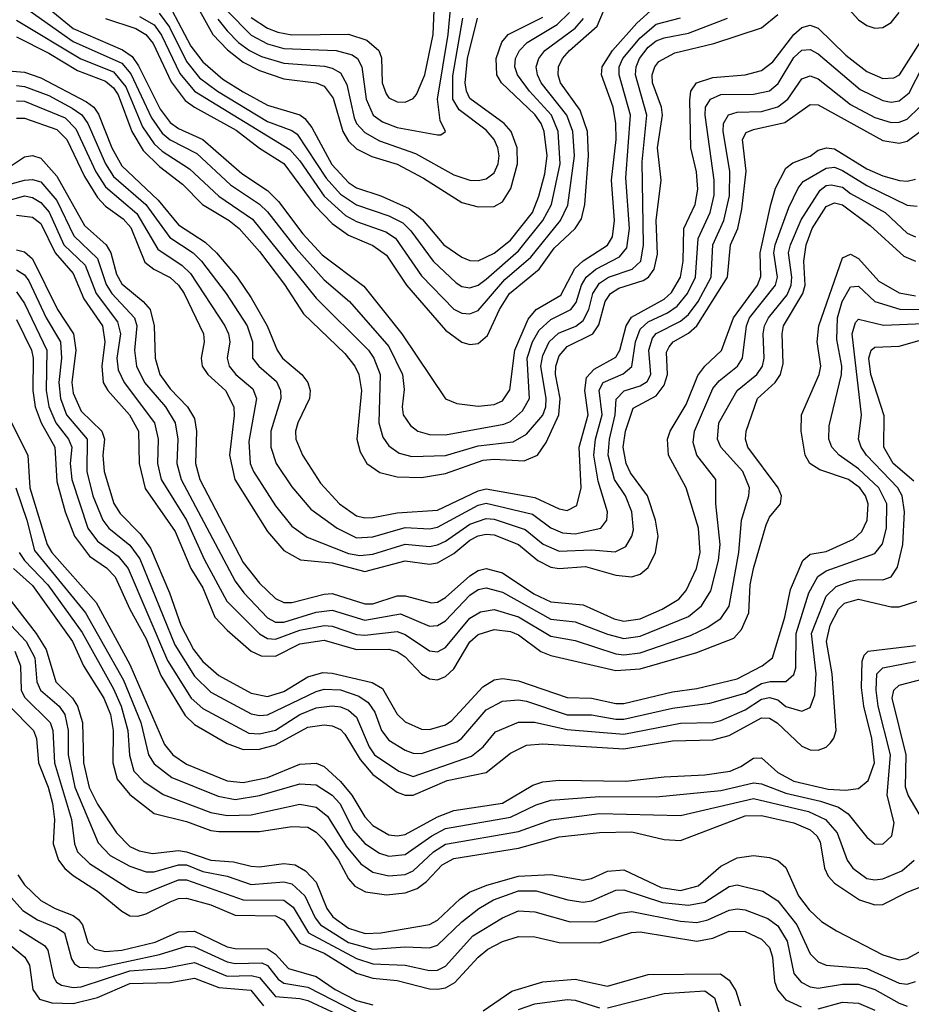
# Model space of a CAD drawing. Header units: inches. Extents: x 990535 to 1117859, y 769386 to 892122.
# Tile 697 of 1056: x 1053378 to 1055580, y 840714 to 843146. Entities that reach past the tile are written whole.
import ezdxf

# ---------------------------------------------------------------- set-up
doc = ezdxf.new("R2010")
doc.units = ezdxf.units.IN
doc.header["$MEASUREMENT"] = 0
doc.layers.add('B0854', color=7, linetype='Continuous')

msp = doc.modelspace()

# ---------------------------------------------------------------- linework, layer by layer
at = {"layer": 'B0854', "color": 5}
for points, elevation in [([(1053410, 843208), (1053510, 843124.2), (1053631.5, 843071.5), (1053655.4, 843055.4), (1053671.8, 843031.8), (1053725.2, 842925.2), (1053750, 842892.2), (1053770, 842877.5), (1053830, 842850), (1053926.3, 842766.3), (1053990, 842724.4), (1054017, 842697), (1054076.9, 842616.9), (1054125.2, 842565.2), (1054227.9, 842487.9), (1054321.5, 842370), (1054429.7, 842209.7), (1054457.9, 842197.9), (1054510, 842191.7), (1054550, 842195.2), (1054570, 842204.7), (1054588.6, 842231.4), (1054601.2, 842330), (1054633.6, 842406.4), (1054653.6, 842430), (1054714.1, 842465.9), (1054748.8, 842531.2), (1054769.8, 842550.2), (1054830, 842589.5), (1054841.9, 842610), (1054846.6, 842650), (1054839.5, 842750), (1054851.1, 842850), (1054850.5, 842890), (1054843.3, 842930), (1054815, 843010), (1054816.8, 843030), (1054841.9, 843070), (1054902, 843138), (1054944.2, 843175.8)], 3280), ([(1053590, 843148.9), (1053664.6, 843124.6), (1053689.6, 843109.6), (1053707.3, 843087.3), (1053752.4, 842992.4), (1053786.8, 842946.8), (1053809.8, 842929.8), (1053913, 842873), (1053970, 842828.5), (1054030, 842790.7), (1054106.8, 842686.8), (1054150, 842642.8), (1054190, 842613.8), (1054250, 842588), (1054284.2, 842564.2), (1054333.3, 842490), (1054430, 842379.4), (1054470, 842349.7), (1054490, 842343.9), (1054510, 842346.5), (1054533.7, 842366.2), (1054562.9, 842430), (1054588, 842470), (1054661.3, 842530), (1054698.3, 842581.7), (1054750.2, 842630), (1054765.4, 842654.6), (1054773.7, 842690), (1054782.9, 842810), (1054780.3, 842870), (1054762.6, 842922.6), (1054713.4, 842990), (1054707.5, 843010), (1054709.1, 843030), (1054718.3, 843050), (1054736.2, 843070), (1054804, 843130), (1054835.2, 843204.8)], 3320), ([(1053810, 843191.4), (1053855.2, 843110), (1053891.4, 843071.4), (1053930, 843041.5), (1053970, 843020.8), (1054030, 843000.1), (1054110, 842990.5), (1054130, 842981.7), (1054152.2, 842952.2), (1054176.3, 842870), (1054190, 842846.1), (1054210, 842827.4), (1054247.8, 842807.8), (1054310, 842789.1), (1054374.9, 842754.9), (1054470, 842694.6), (1054510, 842684.2), (1054550, 842684.5), (1054570, 842696.5), (1054590.9, 842729.1), (1054607.5, 842790), (1054606.6, 842830), (1054591.6, 842870), (1054574.6, 842890), (1054490, 842951.9), (1054481.1, 842970), (1054478.4, 842990), (1054483.9, 843050), (1054508.5, 843150)], 3420), ([(1053390, 843177.1), (1053510, 843092.1), (1053630, 843038.8), (1053652.3, 843012.3), (1053703.5, 842903.5), (1053730, 842865.7), (1053750, 842849.2), (1053815.8, 842815.8), (1053898.3, 842738.3), (1053970, 842690.5), (1053990, 842671.2), (1054061.1, 842581.1), (1054130, 842503.5), (1054192.6, 842450), (1054290, 842338.9), (1054323.1, 842270), (1054327.2, 842232.8), (1054322.9, 842190), (1054325.4, 842170), (1054343.3, 842143.3), (1054361.5, 842130), (1054390, 842121.8), (1054430, 842120.8), (1054470, 842128.3), (1054573.4, 842146.6), (1054590, 842153.2), (1054619.9, 842180.1), (1054637, 842210), (1054631.4, 842310), (1054644.5, 842350), (1054660.8, 842379.2), (1054690, 842405.7), (1054739.3, 842430), (1054752.2, 842447.8), (1054765.3, 842490), (1054776.8, 842510), (1054800.9, 842530), (1054859.4, 842560.6), (1054877.6, 842582.4), (1054883.8, 842630), (1054875.2, 842755.2), (1054886.4, 842910), (1054858.3, 843010), (1054858.9, 843030), (1054867.9, 843050), (1054910, 843101.4), (1054950, 843135.3), (1055010, 843151)], 3260), ([(1053754.1, 843170), (1053800.8, 843080.8), (1053830, 843041.7), (1053879.6, 842999.6), (1053930, 842967.6), (1053990, 842934.9), (1054070, 842911), (1054082.2, 842902.2), (1054099.8, 842879.8), (1054148.8, 842788.8), (1054190, 842743.6), (1054210, 842730.5), (1054270, 842711.2), (1054339.8, 842679.8), (1054372.6, 842652.6), (1054425.5, 842590), (1054470, 842559.5), (1054490, 842551.1), (1054510, 842550.1), (1054550, 842569.1), (1054590, 842601.9), (1054644.4, 842670), (1054660.2, 842710), (1054674.6, 842765.4), (1054680.4, 842810), (1054673.3, 842870), (1054665.6, 842890), (1054650, 842911.7), (1054568, 842990), (1054556, 843010), (1054554.7, 843050), (1054569.1, 843090.9), (1054584.3, 843110), (1054670, 843152.8)], 3380), ([(1053890, 843168.1), (1053950, 843107.7), (1053990, 843086.3), (1054030, 843075.3), (1054159.3, 843070), (1054199.2, 843059.2), (1054212.4, 843050), (1054223.3, 843030), (1054233.4, 842950), (1054250.9, 842910), (1054273.8, 842893.8), (1054310, 842880.1), (1054410, 842861.4), (1054418.3, 842861.7), (1054429.6, 842870), (1054416.8, 842896.8), (1054409.5, 842949.5), (1054435.8, 843110), (1054443.6, 843190)], 3460), ([(1053950, 843151.6), (1053990, 843125.4), (1054015.3, 843115.3), (1054050, 843108.8), (1054190, 843110.7), (1054235.7, 843095.7), (1054265.1, 843070), (1054271.9, 843051.9), (1054273, 842990), (1054282.9, 842962.9), (1054290, 842953.2), (1054310, 842943.4), (1054330, 842942.2), (1054350, 842951.2), (1054358.4, 842961.6), (1054378.9, 843010), (1054399.5, 843110), (1054401.9, 843170)], 3480), ([(1055410, 843189.2), (1055450, 843145.8), (1055470, 843132.1), (1055490, 843125.3), (1055510, 843127.2), (1055530, 843139.6), (1055550, 843163.8)], 3220), ([(1053370, 843104), (1053450, 843063.3), (1053521, 843021), (1053590, 842994.3), (1053610, 842977.5), (1053620.9, 842960.9), (1053654.7, 842870), (1053682.7, 842822.7), (1053723.7, 842783.7), (1053780, 842740), (1053829.4, 842690), (1053895.6, 842650), (1053920.1, 842630), (1053970, 842573.6), (1054032.1, 842492.1), (1054079.2, 842419.2), (1054181.1, 842321.1), (1054205.9, 842290), (1054215.4, 842270), (1054222.1, 842230), (1054211, 842110), (1054218.7, 842078.7), (1054235.1, 842050), (1054267.2, 842027.2), (1054310, 842016.9), (1054370, 842015.4), (1054430, 842025.2), (1054522.3, 842057.7), (1054550, 842060.5), (1054624, 842056), (1054656.9, 842070), (1054678.3, 842101.7), (1054709.8, 842170.2), (1054712.5, 842210), (1054701.4, 842270), (1054701.7, 842290), (1054710, 842316), (1054730, 842338.5), (1054793.5, 842370), (1054808, 842392), (1054823.8, 842450), (1054836.8, 842470), (1054857.4, 842482.6), (1054918.2, 842501.8), (1054930.7, 842510), (1054945, 842530), (1054953.3, 842566.7), (1054949.7, 842650.3), (1054962.3, 842750), (1054953.1, 842830), (1054965.5, 842910), (1054963.2, 842930), (1054941, 842990), (1054940.3, 843010), (1054946.6, 843030), (1054956.7, 843043.3), (1054995.9, 843064.1), (1055092.3, 843087.7), (1055210, 843126), (1055250, 843159.1)], 3220), ([(1053370, 843145.1), (1053529.1, 843049.1), (1053610, 843017.1), (1053640.4, 842980.4), (1053681.7, 842881.7), (1053710, 842839.8), (1053730, 842821.2), (1053797.4, 842777.4), (1053870.2, 842710.2), (1053953, 842653), (1054110, 842457.9), (1054239.1, 842330), (1054252.6, 842310), (1054267.9, 842270), (1054264.6, 842150), (1054274.9, 842114.9), (1054290, 842093.3), (1054315.4, 842075.4), (1054346.7, 842066.7), (1054430, 842069.4), (1054510, 842093.5), (1054597.1, 842102.9), (1054630, 842122.2), (1054670, 842168.9), (1054677.1, 842190), (1054678.3, 842210), (1054664.9, 842290), (1054670, 842316.8), (1054686, 842350), (1054708.5, 842371.5), (1054751.1, 842388.9), (1054770, 842402.8), (1054783.9, 842430), (1054793.6, 842470), (1054810, 842495.1), (1054832.1, 842510), (1054890.3, 842529.7), (1054912.3, 842550), (1054919, 842590), (1054915.3, 842795.3), (1054927, 842910), (1054898.6, 843010), (1054900.3, 843030), (1054908.5, 843050), (1054930, 843078.1), (1054950, 843093.8), (1054970, 843101.1), (1055030, 843112.6), (1055125.7, 843150)], 3240), ([(1053674.3, 843154.3), (1053710, 843133.8), (1053728.2, 843108.2), (1053773.4, 843013.4), (1053809.4, 842969.4), (1054045.3, 842825.3), (1054070, 842797.5), (1054130, 842710.3), (1054182.5, 842662.5), (1054210, 842647.3), (1054281.9, 842621.9), (1054306.4, 842606.4), (1054370, 842513.2), (1054450, 842430.7), (1054470, 842421.3), (1054490, 842419.2), (1054510, 842428.1), (1054575.8, 842504.2), (1054640.6, 842559.4), (1054713.4, 842650), (1054731.9, 842688.1), (1054748.6, 842810), (1054744, 842870), (1054729.4, 842910), (1054665.7, 842990), (1054656.5, 843010), (1054653.8, 843030), (1054659.8, 843050), (1054675.2, 843070), (1054750, 843125.6), (1054770.7, 843149.3)], 3340), ([(1053722.1, 843162.1), (1053747.7, 843127.7), (1053790, 843042.6), (1053822.4, 843002.4), (1053866.8, 842970), (1053990, 842894.6), (1054050, 842872.4), (1054063.2, 842863.2), (1054134.8, 842754.8), (1054170, 842715.4), (1054210, 842688.4), (1054290, 842661.8), (1054324, 842644), (1054344.3, 842624.3), (1054398.9, 842550), (1054456.3, 842496.3), (1054470, 842486.7), (1054490, 842483.5), (1054510, 842490.6), (1054530, 842505.2), (1054610, 842575.4), (1054669.6, 842650), (1054691.4, 842690), (1054713.2, 842790), (1054708.2, 842870), (1054691.1, 842910), (1054637.1, 842970), (1054607.6, 843010), (1054601, 843030), (1054602.8, 843050), (1054612.2, 843070), (1054631.4, 843090), (1054705.3, 843134.7), (1054736, 843164)], 3360), ([(1053867.3, 843147.3), (1053890, 843118.7), (1053918.2, 843090), (1053945.8, 843070), (1053975.2, 843055.2), (1054030, 843038.4), (1054131, 843031), (1054150, 843026.5), (1054170, 843014.6), (1054185.9, 842985.9), (1054203.9, 842903.9), (1054210, 842889.7), (1054230, 842867.6), (1054267, 842847), (1054355.4, 842815.4), (1054450, 842763), (1054490, 842749.4), (1054510, 842748.8), (1054530, 842752.9), (1054550, 842768.1), (1054559.8, 842790), (1054562.1, 842810), (1054559.2, 842830), (1054550, 842850.3), (1054530, 842873.2), (1054463.1, 842923.1), (1054447.9, 842950), (1054447.9, 843007.9), (1054472.7, 843150)], 3440), ([(1053350, 843019.8), (1053390, 843016.3), (1053430, 843002.5), (1053543.4, 842943.4), (1053560.8, 842930), (1053572.9, 842912.9), (1053605.6, 842830), (1053630, 842785), (1053720.3, 842700.3), (1053770, 842639.2), (1053836.4, 842596.4), (1053864.1, 842570), (1053915, 842510), (1053950, 842459), (1053989.1, 842390), (1054013.9, 842330), (1054026.9, 842310), (1054075.1, 842270), (1054089.7, 842250), (1054095.1, 842230), (1054093.6, 842210), (1054064.9, 842150), (1054059.4, 842130), (1054059.9, 842110), (1054076.6, 842070), (1054121.1, 842001.1), (1054167.8, 841950), (1054210, 841920.8), (1054230, 841915.4), (1054250, 841916.1), (1054310, 841928.2), (1054410, 841934.8), (1054510, 841982.5), (1054530, 841987), (1054650, 841965.9), (1054710, 841938.1), (1054730, 841933.8), (1054753.7, 841946.3), (1054764.9, 841990), (1054759.7, 842090), (1054781.7, 842170), (1054773.5, 842230), (1054777.8, 842262.2), (1054796.8, 842283.2), (1054850, 842312.3), (1054859.9, 842330), (1054876, 842390), (1054889, 842411), (1054970, 842455.5), (1054987.4, 842472.6), (1055009.6, 842510.4), (1055016.9, 842550), (1055018.1, 842630), (1055045.9, 842690), (1055052.9, 842727.1), (1055049.3, 842770), (1055035.2, 842830), (1055032.8, 842947.2), (1055035.4, 842970), (1055049.5, 842990), (1055090, 843003.5), (1055169.7, 843010.3), (1055210, 843020.6), (1055238.1, 843041.9), (1055290, 843109.8), (1055310, 843126.8), (1055330, 843132.4), (1055350, 843125.5), (1055418.5, 843058.5), (1055470, 843018.3), (1055510, 843001.3), (1055537.2, 843002.8), (1055550.5, 843010), (1055614, 843110)], 3180), ([(1053370, 842983.6), (1053390, 842981.5), (1053450, 842958.7), (1053507.9, 842927.9), (1053531.2, 842911.3), (1053546.1, 842890), (1053590, 842790.4), (1053610, 842759.2), (1053689.3, 842689.3), (1053748.5, 842608.5), (1053806.6, 842570), (1053827.3, 842550), (1053888.1, 842470), (1053939.7, 842390), (1053953.2, 842350), (1053953.2, 842310), (1053968.8, 842290), (1054012.5, 842252.5), (1054022.5, 842230), (1054022.6, 842210), (1053998.4, 842130), (1053998.4, 842090), (1054011.5, 842050), (1054050, 841992.3), (1054096.7, 841936.7), (1054162.3, 841890), (1054210, 841865.9), (1054250, 841868.9), (1054330, 841891.3), (1054390, 841888.3), (1054410, 841892.2), (1054510, 841946.9), (1054530, 841951.5), (1054644.8, 841924.8), (1054690, 841890.6), (1054718.7, 841878.7), (1054750, 841876.2), (1054813.6, 841890), (1054827.7, 841910), (1054829.9, 841930), (1054806.3, 842006.3), (1054796.2, 842070), (1054800, 842110), (1054816.2, 842170), (1054809.2, 842230.8), (1054818.9, 842250), (1054868.5, 842271.5), (1054890, 842289.7), (1054898.6, 842350), (1054910, 842381.5), (1054930, 842399.5), (1054977.9, 842422.1), (1055001.5, 842438.5), (1055027.3, 842470), (1055047.1, 842510), (1055054, 842606), (1055083, 842670), (1055092.8, 842712.8), (1055093.4, 842750), (1055070.6, 842910), (1055072.1, 842930), (1055083.9, 842950), (1055110, 842961.7), (1055190, 842961.8), (1055230, 842970.7), (1055251.5, 842988.5), (1055290, 843052.4), (1055310, 843071.2), (1055330, 843072.6), (1055350, 843062.2), (1055454.1, 842974.1), (1055510, 842946.4), (1055530, 842942.5), (1055550, 842945.9), (1055574.4, 842965.6), (1055608.5, 843031.5)], 3160), ([(1053370, 842946), (1053390, 842944.7), (1053490, 842903.6), (1053516.7, 842876.7), (1053566.4, 842770), (1053590, 842733.2), (1053667.3, 842667.3), (1053719.5, 842579.5), (1053779.1, 842539.1), (1053799.5, 842519.5), (1053884.3, 842390), (1053894.1, 842370), (1053897, 842350), (1053890.1, 842310), (1053895.3, 842290), (1053911.6, 842270), (1053954.2, 842234.2), (1053963, 842210), (1053943.8, 842103.8), (1053947.1, 842050), (1053955.5, 842030), (1054010, 841944.9), (1054050, 841895), (1054087.6, 841867.6), (1054190, 841827.3), (1054217.8, 841822.2), (1054250, 841826.1), (1054330, 841850.7), (1054390, 841845), (1054410, 841848.5), (1054430, 841857.6), (1054490, 841899.6), (1054530, 841914.2), (1054550, 841912.1), (1054626.7, 841886.7), (1054670.5, 841850.5), (1054710, 841833), (1054790, 841836.3), (1054848.4, 841831.6), (1054875.2, 841844.8), (1054889.9, 841870), (1054893.8, 841886.2), (1054890, 841930), (1054873.9, 841970), (1054846.9, 842010), (1054831.3, 842070), (1054834.3, 842110), (1054848.7, 842170), (1054851, 842209), (1054870.7, 842229.3), (1054910, 842241.6), (1054927.6, 842252.4), (1054937, 842270), (1054931.4, 842330), (1054940.7, 842359.3), (1054950, 842371.3), (1055010, 842401.2), (1055030, 842417.9), (1055053.8, 842450), (1055085.6, 842510), (1055090.2, 842590), (1055117.4, 842650), (1055131.3, 842711.3), (1055131.8, 842771.8), (1055115, 842870), (1055115.8, 842890), (1055128.6, 842911.4), (1055150, 842917.8), (1055210, 842919.5), (1055250, 842930.5), (1055274.8, 842950), (1055310, 843000.3), (1055330, 843007.3), (1055350, 843000.4), (1055430, 842936.6), (1055490, 842904.7), (1055530, 842892.1), (1055550, 842892.7), (1055570, 842900.3), (1055600.2, 842930)], 3140), ([(1053370, 842902.6), (1053390, 842903.1), (1053470, 842874.8), (1053494.2, 842850), (1053538.4, 842758.4), (1053570, 842706.7), (1053590, 842685.6), (1053633.8, 842653.8), (1053652.5, 842632.5), (1053687, 842547), (1053709.2, 842530), (1053750, 842509.2), (1053770.5, 842490.5), (1053784.1, 842470), (1053832.3, 842370), (1053833.9, 842350), (1053825.9, 842310), (1053828.4, 842290), (1053842.8, 842270), (1053885.9, 842230), (1053906.7, 842190), (1053908.1, 842168.1), (1053896.3, 842070), (1053909.4, 842010), (1053990, 841881.6), (1054030, 841835.2), (1054071.7, 841811.7), (1054150, 841804.7), (1054230, 841782.7), (1054330, 841809.4), (1054390, 841801.4), (1054410, 841804.5), (1054450, 841827), (1054490, 841860), (1054510, 841871), (1054530, 841875.1), (1054550, 841873.2), (1054609.7, 841850), (1054657.4, 841810), (1054690, 841793.4), (1054710.3, 841790.3), (1054775.5, 841795.5), (1054850, 841774.1), (1054890, 841769.7), (1054910, 841776.4), (1054930, 841792.6), (1054948.1, 841830), (1054954.9, 841870), (1054947.9, 841910), (1054928.1, 841970), (1054886.4, 842026.4), (1054875.6, 842050), (1054868.2, 842090), (1054874.2, 842130), (1054893.4, 842186.6), (1054950, 842217.2), (1054970, 842243.3), (1054977.7, 842270), (1054975.4, 842324.6), (1054981.7, 842338.3), (1054992.2, 842350), (1055030, 842371.4), (1055050.3, 842389.7), (1055126.2, 842510), (1055133.7, 842590), (1055151.2, 842630), (1055161.6, 842678.4), (1055172, 842772), (1055163, 842850), (1055172.5, 842867.5), (1055190, 842875.2), (1055268, 842892), (1055330, 842937), (1055350, 842935.6), (1055510, 842847.6), (1055550, 842841.5), (1055570, 842846), (1055602.3, 842870)], 3120), ([(1053350, 842780.9), (1053390, 842807.5), (1053410, 842810.3), (1053430, 842803.8), (1053470, 842759.6), (1053537.7, 842637.7), (1053591.8, 842590), (1053603.3, 842570), (1053617.2, 842517.2), (1053630, 842493.9), (1053682.9, 842450), (1053699.9, 842430), (1053709.8, 842390), (1053712.7, 842310), (1053724.3, 842270), (1053750, 842233.9), (1053792.8, 842190), (1053810, 842161.1), (1053814.4, 842130), (1053812.5, 842050), (1053822.9, 842010), (1053930, 841805.3), (1053970, 841754.3), (1054010, 841716.3), (1054030, 841706.6), (1054050, 841706.1), (1054130, 841727.3), (1054150, 841728.2), (1054230, 841702.8), (1054250, 841703.3), (1054310, 841722.7), (1054330, 841723.1), (1054394.8, 841705.2), (1054410, 841707.5), (1054430, 841719.1), (1054490, 841772.6), (1054510, 841785.4), (1054530, 841790.5), (1054570, 841779.4), (1054647.8, 841727.8), (1054690, 841707.8), (1054770, 841700.8), (1054845.9, 841665.9), (1054870, 841660), (1054910, 841666.3), (1054964.9, 841690), (1055005.7, 841714.3), (1055024.1, 841735.9), (1055049.7, 841790.3), (1055058.3, 841830), (1055054.5, 841890), (1055024.1, 841990), (1054980.4, 842070), (1054977.6, 842110), (1054984.2, 842130), (1055024.2, 842195.8), (1055053.1, 842266.9), (1055069.8, 842290.2), (1055111.3, 842328.7), (1055140.7, 842410), (1055200.4, 842490), (1055208.6, 842511.4), (1055206.9, 842570), (1055232.9, 842690), (1055244.6, 842730), (1055270, 842779.7), (1055287.2, 842792.8), (1055330, 842808.7), (1055350, 842823.6), (1055370.7, 842829.3), (1055390, 842827), (1055470, 842778.1), (1055510, 842760.1), (1055551, 842749), (1055570, 842747.6), (1055590, 842752.6)], 3080), ([(1053290, 842722.7), (1053390, 842749.8), (1053410, 842751.3), (1053430, 842745.6), (1053470, 842699.3), (1053512, 842612), (1053570, 842556.1), (1053591.9, 842491.9), (1053605.8, 842470), (1053661.8, 842410), (1053667.1, 842390), (1053661.4, 842330), (1053666.4, 842290), (1053685.9, 842250), (1053737.9, 842190), (1053761.7, 842150), (1053768.6, 842110), (1053765.9, 842050), (1053777, 842010), (1053910, 841759.1), (1053931.2, 841730), (1053990, 841668.7), (1054010, 841658), (1054030, 841658), (1054110, 841682.7), (1054150, 841687.1), (1054230, 841663), (1054318.1, 841678.1), (1054390, 841647.7), (1054410, 841649.2), (1054430, 841661.1), (1054490, 841724.7), (1054510, 841738.1), (1054530, 841742.4), (1054570, 841731.7), (1054690, 841664.9), (1054750, 841658.6), (1054830, 841627.7), (1054870, 841617), (1054910, 841623.1), (1055030, 841671.5), (1055062, 841698), (1055085.2, 841734.8), (1055104.2, 841810), (1055108.2, 841850), (1055096.9, 841950), (1055097.4, 842010), (1055050.2, 842070.2), (1055041.3, 842101.3), (1055044.6, 842130), (1055090, 842234.9), (1055105.8, 842254.2), (1055150.6, 842290), (1055163, 842310), (1055172.7, 842390), (1055180.5, 842410), (1055245, 842490), (1055249.6, 842510), (1055240.7, 842570), (1055244.2, 842590), (1055277.8, 842682.2), (1055300.2, 842730), (1055313.2, 842746.8), (1055370, 842779.7), (1055390, 842781.7), (1055410, 842773.9), (1055470, 842736.5), (1055570, 842687.6), (1055594.3, 842685.7)], 3060), ([(1053311.4, 842688.6), (1053390, 842710.8), (1053410, 842706.8), (1053430, 842694.9), (1053450.8, 842670.8), (1053487.2, 842590), (1053539.6, 842539.6), (1053566.5, 842470), (1053619.9, 842399.9), (1053627.3, 842370), (1053618.1, 842310), (1053620.8, 842280.8), (1053635.8, 842250), (1053711.3, 842150), (1053720.4, 842110), (1053718, 842050), (1053727.5, 842010), (1053789.7, 841909.7), (1053833.5, 841813.5), (1053889.4, 841709.4), (1053970, 841628.6), (1053990, 841617.4), (1054010, 841615.9), (1054070, 841637.9), (1054130, 841649.3), (1054150, 841648), (1054210, 841627.4), (1054230, 841625.3), (1054310, 841634.6), (1054330, 841627.2), (1054390, 841586.6), (1054410, 841584.1), (1054430, 841595.2), (1054490, 841667.3), (1054516.4, 841683.6), (1054550, 841688.9), (1054610, 841671.2), (1054690, 841623.2), (1054750, 841612.3), (1054850, 841579.7), (1054870, 841577.1), (1054910, 841582), (1055035, 841625), (1055075.7, 841644.3), (1055110, 841666.9), (1055130, 841697.3), (1055154.3, 841830), (1055160.5, 841910), (1055179.1, 841970), (1055180.6, 841990), (1055164.1, 842030), (1055109.6, 842090), (1055101.7, 842110), (1055104.6, 842150), (1055150.1, 842229.9), (1055198.6, 842270), (1055212.7, 842290), (1055216.8, 842310), (1055214.3, 842370), (1055217.7, 842390), (1055227, 842410), (1055273.3, 842466.7), (1055283.2, 842490), (1055285, 842510), (1055277.1, 842570), (1055281.9, 842590), (1055307.9, 842652.1), (1055355, 842725), (1055370, 842736.6), (1055381.7, 842738.3), (1055410, 842732.5), (1055430, 842717.1), (1055515.8, 842670), (1055570, 842619.1), (1055590, 842610.1)], 3040), ([(1053370, 842662.9), (1053410, 842658.4), (1053430, 842642.3), (1053466, 842570), (1053510, 842519.4), (1053536.8, 842456.8), (1053582.8, 842390), (1053588.6, 842350), (1053580.6, 842290), (1053584.4, 842250), (1053595.9, 842230), (1053649.6, 842170), (1053671.4, 842130), (1053672.7, 842050), (1053688.3, 841988.3), (1053761.6, 841881.6), (1053800.4, 841790), (1053830, 841742.2), (1053860.3, 841670), (1053890, 841637.8), (1053950, 841586.2), (1053974.2, 841574.2), (1054010, 841573.4), (1054070, 841604.3), (1054130, 841612.9), (1054210, 841589.9), (1054290, 841590.9), (1054310, 841585.6), (1054330, 841572.1), (1054370, 841529.3), (1054390, 841517.4), (1054410, 841515.5), (1054430, 841523.7), (1054450, 841542.2), (1054490, 841608.9), (1054510, 841627.3), (1054550, 841639.4), (1054590, 841634.6), (1054610, 841626.5), (1054665.3, 841585.3), (1054690, 841575.4), (1054850, 841538.6), (1054910, 841542.3), (1055050, 841583.1), (1055142, 841618), (1055160.6, 841639.4), (1055179.1, 841680.9), (1055181.8, 841750), (1055190, 841790), (1055221.5, 841898.5), (1055230, 841917), (1055256.6, 841950), (1055259.1, 841970), (1055251.6, 841990), (1055176.4, 842090), (1055170.6, 842110), (1055171.8, 842130), (1055200.1, 842210), (1055243.5, 842250), (1055257.2, 842270), (1055263.3, 842296.7), (1055260.7, 842370), (1055264.1, 842390), (1055312.2, 842470), (1055318.1, 842490), (1055314.6, 842550), (1055320.4, 842590), (1055334.8, 842630), (1055370, 842684.9), (1055390, 842693.8), (1055410, 842688.6), (1055478.1, 842638.1), (1055561.9, 842561.9), (1055590, 842549.6)], 3020), ([(1053370, 842577.3), (1053390, 842573), (1053410, 842555.1), (1053471.7, 842430), (1053511.1, 842370), (1053517, 842330), (1053507.1, 842250), (1053510, 842223.2), (1053530, 842179.2), (1053581.2, 842130), (1053587.3, 842110), (1053583.7, 842070), (1053587, 842030), (1053610.8, 841950.8), (1053626.1, 841926.1), (1053675.7, 841875.7), (1053700.7, 841840.7), (1053748, 841730), (1053775.7, 841650), (1053807, 841590), (1053830, 841560.7), (1053870, 841526.1), (1053950, 841482.7), (1053990, 841474.3), (1054030, 841486.5), (1054090, 841522.7), (1054126.7, 841533.3), (1054150, 841531.8), (1054248.5, 841508.5), (1054273.7, 841493.7), (1054310.2, 841430.2), (1054330, 841411.5), (1054370, 841393.4), (1054390, 841392.7), (1054430, 841404), (1054444.9, 841415.1), (1054522.2, 841497.8), (1054550, 841515.1), (1054570, 841518.3), (1054610, 841513.1), (1054730, 841471.9), (1054790, 841469.6), (1054850, 841456.9), (1054870, 841456.8), (1054990, 841486), (1055050, 841494.2), (1055150, 841517.6), (1055211.9, 841550), (1055237.4, 841570), (1055268, 841670), (1055281.5, 841738.5), (1055312.4, 841810), (1055330, 841825.9), (1055370, 841832.6), (1055437.3, 841862.7), (1055458, 841882), (1055470.7, 841910), (1055473.3, 841950), (1055466.8, 841970), (1055452.5, 841990), (1055424.5, 842010), (1055353.9, 842033.9), (1055329.8, 842049.8), (1055317.6, 842070), (1055307.6, 842130), (1055308.7, 842170), (1055352.1, 842270), (1055356.2, 842290), (1055347.7, 842350), (1055352, 842390), (1055410, 842557.8), (1055430, 842566.7), (1055450, 842556.2), (1055500.1, 842500.1), (1055550, 842471.3), (1055590, 842463.9)], 2980), ([(1053370, 842528.5), (1053390, 842515.9), (1053400.7, 842500.7), (1053443.7, 842410), (1053478.6, 842350), (1053481.5, 842310), (1053474.6, 842250), (1053478.6, 842210), (1053494, 842170), (1053544.5, 842110), (1053544.1, 842030), (1053558.4, 841970), (1053583.4, 841910), (1053598.5, 841890), (1053650, 841848.1), (1053674.4, 841814.4), (1053761.4, 841601.4), (1053810, 841524), (1053850, 841484.6), (1053950, 841431.6), (1053970, 841426.8), (1053990, 841428.7), (1054110, 841486.4), (1054130, 841491.9), (1054170, 841490.6), (1054215.2, 841475.2), (1054239, 841459), (1054255, 841435), (1054271.9, 841390), (1054290, 841366.1), (1054330, 841341.9), (1054350, 841333.8), (1054370, 841333.1), (1054457.6, 841362.4), (1054470, 841371.1), (1054530, 841441.3), (1054570, 841462.7), (1054610, 841466.1), (1054630, 841462.9), (1054730, 841428.7), (1054790, 841429), (1054850, 841418), (1054870, 841418.5), (1054990, 841445.6), (1055082.4, 841457.6), (1055170, 841482.3), (1055210, 841506.4), (1055231.5, 841511.5), (1055270, 841510.9), (1055290, 841528.6), (1055295.2, 841544.8), (1055295.5, 841630), (1055327.1, 841730), (1055349.5, 841770.5), (1055370, 841784.8), (1055490, 841827.1), (1055508.8, 841851.2), (1055518.9, 841890), (1055519.3, 841950), (1055500, 841990), (1055450, 842036.8), (1055401.7, 842070), (1055384, 842090), (1055376.7, 842110), (1055377.4, 842142.6), (1055407.9, 842270), (1055408.5, 842290), (1055395.7, 842355.7), (1055398, 842410), (1055409.4, 842450), (1055430, 842486), (1055450, 842488.1), (1055490.2, 842450.2), (1055551.4, 842431.4), (1055630, 842430.6)], 2960), ([(1053370, 842473.9), (1053390, 842445.3), (1053444.8, 842330), (1053443.7, 842230), (1053450.3, 842190.3), (1053466.9, 842150), (1053498.9, 842110), (1053506.6, 842090), (1053502.4, 842050), (1053506.7, 842010), (1053545.9, 841890), (1053570, 841857.7), (1053621.1, 841821.1), (1053645.9, 841790), (1053743.4, 841563.4), (1053801.4, 841470), (1053830, 841444.6), (1053943.9, 841383.9), (1053970, 841381.9), (1054010, 841391.3), (1054070, 841430), (1054110, 841445.9), (1054150, 841451), (1054170, 841448.2), (1054190, 841440.1), (1054210, 841423.1), (1054241.3, 841350), (1054254.4, 841330), (1054314.4, 841290), (1054350, 841276.3), (1054493.7, 841326.3), (1054522.9, 841350), (1054553.2, 841386.8), (1054610, 841410.4), (1054649.6, 841410.4), (1054730, 841392.7), (1054870, 841381.4), (1055010, 841407.9), (1055090, 841410), (1055110, 841415), (1055170, 841441.2), (1055210, 841467.7), (1055230, 841471.8), (1055250, 841465.6), (1055270, 841449.5), (1055310, 841438), (1055330, 841446.7), (1055342.1, 841477.9), (1055345.1, 841530), (1055333.4, 841630), (1055370, 841722.2), (1055394.4, 841745.6), (1055430, 841758.8), (1055450, 841763), (1055510, 841762.3), (1055530, 841769.7), (1055546.2, 841793.8), (1055558.7, 841850), (1055563.1, 841930), (1055557.7, 841970), (1055546.7, 841990), (1055469.7, 842070), (1055455.9, 842090), (1055449.2, 842110), (1055456.6, 842170), (1055433.8, 842370), (1055442, 842398), (1055450, 842406.1), (1055511.2, 842391.2), (1055630, 842396.2)], 2940), ([(1053370, 842405.6), (1053407.4, 842330), (1053411.4, 842310), (1053410.4, 842230), (1053416.1, 842190), (1053431.4, 842150), (1053464.7, 842090), (1053470, 842005.2), (1053490.4, 841930), (1053513.7, 841870), (1053550, 841820.7), (1053592.2, 841792.2), (1053613.9, 841770), (1053649.8, 841690), (1053690, 841616.3), (1053726.4, 841526.4), (1053786.9, 841426.9), (1053810, 841404.7), (1053890, 841358.1), (1053930, 841343.3), (1053970, 841343.9), (1054010, 841354.4), (1054090, 841398), (1054130, 841404.4), (1054150, 841401.6), (1054170, 841392.4), (1054181.2, 841381.2), (1054218.7, 841318.7), (1054250, 841281.5), (1054310, 841237.7), (1054330, 841230.5), (1054350, 841230.3), (1054433.6, 841266.4), (1054530, 841286.7), (1054590, 841334.4), (1054630, 841353.5), (1054670, 841357.5), (1054870, 841344.9), (1054990, 841364.4), (1055090, 841367), (1055130, 841378), (1055210, 841421.2), (1055230, 841420.4), (1055248.8, 841408.8), (1055310, 841351.1), (1055330, 841342.4), (1055350, 841341.4), (1055370, 841349.2), (1055380.2, 841359.8), (1055389, 841371), (1055394.6, 841390), (1055384.5, 841530), (1055370.8, 841610), (1055379.8, 841650), (1055399.9, 841690), (1055415.4, 841704.6), (1055450, 841714.8), (1055530, 841695.6), (1055550, 841695.5), (1055593.3, 841710)], 2920), ([(1055586.1, 842006.1), (1055535, 842050), (1055511.8, 842090), (1055512.6, 842167.4), (1055480.2, 842270), (1055475.5, 842310), (1055481.1, 842330), (1055490, 842336.9), (1055550, 842339.5), (1055605, 842355)], 2920), ([(1053347.6, 842170), (1053398, 842070), (1053403.1, 841990), (1053445.7, 841850), (1053457.5, 841830), (1053566.5, 841706.5), (1053650, 841552.9), (1053735.4, 841355.4), (1053756.1, 841330), (1053790, 841306.6), (1053890, 841265.6), (1053930, 841261.6), (1053990, 841274.1), (1054070, 841307), (1054110, 841309.3), (1054130, 841301.2), (1054170, 841264.1), (1054198, 841230), (1054230, 841177.1), (1054250, 841155.6), (1054290, 841132.6), (1054310, 841129.5), (1054330, 841133), (1054410, 841176.5), (1054450, 841192.3), (1054570, 841210.9), (1054645.1, 841254.9), (1054670, 841263.2), (1054710, 841267.5), (1054874.9, 841265.1), (1054970, 841276), (1055070, 841280.6), (1055132.6, 841290), (1055159.1, 841300.9), (1055190, 841321.8), (1055210, 841322.4), (1055250, 841286.4), (1055290, 841265), (1055374.6, 841245.4), (1055417.5, 841242.5), (1055450, 841246.7), (1055473.4, 841266.6), (1055489.2, 841310), (1055482.5, 841370), (1055462.7, 841450), (1055456.7, 841496.7), (1055458.7, 841561.3), (1055463.5, 841576.5), (1055473.6, 841586.4), (1055590, 841600.1)], 2880), ([(1053368.6, 841990), (1053395.7, 841910), (1053414.8, 841834.8), (1053540.7, 841680.7), (1053634.3, 841514.3), (1053676.8, 841410), (1053695.8, 841330), (1053710, 841307.6), (1053753.7, 841273.7), (1053867.8, 841227.8), (1053910, 841219.9), (1053970.6, 841229.4), (1054070, 841258.7), (1054110, 841255.5), (1054149.7, 841230), (1054168.7, 841210), (1054202.7, 841142.7), (1054230, 841110.9), (1054267, 841087), (1054290, 841079.7), (1054330, 841083.8), (1054396.1, 841130), (1054430, 841148.1), (1054590, 841176.3), (1054653.4, 841206.6), (1054690, 841218.1), (1054810, 841227.2), (1054950, 841226.3), (1055110, 841242.2), (1055190, 841260.7), (1055210, 841258.4), (1055270, 841235.5), (1055355.9, 841215.9), (1055400.5, 841200.5), (1055424.4, 841184.4), (1055470, 841126.7), (1055489.4, 841110), (1055510, 841108.9), (1055531.6, 841130), (1055538, 841162), (1055520.8, 841230), (1055528.8, 841330), (1055498.4, 841450), (1055492.9, 841490), (1055494.6, 841530), (1055510, 841545.1), (1055590, 841560.6)], 2860), ([(1053377.1, 841830), (1053389.7, 841809.7), (1053447.3, 841750), (1053532.3, 841632.3), (1053610, 841492.8), (1053628.9, 841450), (1053645.3, 841390), (1053649.3, 841329.3), (1053660.3, 841290), (1053684.2, 841264.2), (1053732, 841232), (1053850, 841187.5), (1053890, 841180.4), (1053950, 841182.1), (1054070, 841207.9), (1054110, 841200.9), (1054138.2, 841178.2), (1054184.5, 841104.5), (1054220.5, 841060.5), (1054250, 841039.8), (1054290, 841031), (1054330, 841034.6), (1054350, 841043.2), (1054399.8, 841090), (1054430, 841109.4), (1054610, 841140.3), (1054690.2, 841169.8), (1054810, 841185.1), (1055010, 841179.8), (1055190, 841222.4), (1055326.3, 841190), (1055368.1, 841170), (1055397.1, 841137.1), (1055421.4, 841070), (1055435.4, 841050), (1055470, 841024.6), (1055490, 841020.9), (1055510, 841023.5), (1055556.3, 841043.7), (1055587.3, 841070)], 2840), ([(1053362.5, 841790), (1053410, 841748.1), (1053508.1, 841610), (1053535.9, 841550), (1053585.8, 841470), (1053602.1, 841430), (1053609, 841390), (1053608.1, 841310), (1053618.6, 841270), (1053650, 841232.4), (1053710, 841185.2), (1053790, 841165.6), (1053850, 841142.8), (1053870, 841140.6), (1053970, 841140.4), (1054050, 841153.3), (1054090, 841150.9), (1054110, 841138.8), (1054130, 841118.8), (1054165.2, 841070), (1054190, 841023.8), (1054205.9, 841005.9), (1054231.8, 840991.8), (1054284.2, 840984.2), (1054330, 840989.4), (1054360, 841000), (1054383.1, 841016.9), (1054421.6, 841058.4), (1054450, 841073.5), (1054610, 841099.3), (1054710, 841127.6), (1054810, 841138.5), (1054890, 841139.7), (1054970, 841121), (1055010, 841118.3), (1055170, 841179.1), (1055210, 841179.8), (1055290, 841162), (1055330, 841145), (1055346.6, 841130), (1055355, 841115), (1055365.5, 841050), (1055374.5, 841030), (1055390, 841012.7), (1055451.7, 840971.7), (1055490, 840959.3), (1055510, 840959.9), (1055570, 840990.4), (1055641.1, 841018.9)], 2820), ([(1053357.2, 841710), (1053418.5, 841630), (1053443.4, 841590), (1053467.2, 841510), (1053508.1, 841470), (1053520.9, 841450), (1053533.3, 841410), (1053535.6, 841310), (1053549.2, 841249.2), (1053570, 841208.3), (1053617.1, 841137.1), (1053650, 841103.6), (1053672.9, 841092.9), (1053706.2, 841086.2), (1053770, 841093.4), (1053790, 841090.5), (1053850, 841069.5), (1053905.8, 841065.8), (1053950, 841055), (1053970, 841053.3), (1054030, 841061.6), (1054058.1, 841058.1), (1054083.7, 841043.7), (1054110, 841015.3), (1054136.6, 840950), (1054151.2, 840930), (1054190, 840901.8), (1054231.5, 840888.5), (1054270, 840890.3), (1054390, 840911.2), (1054410, 840921.9), (1054465.5, 840974.5), (1054489.1, 840990.9), (1054531.8, 841008.2), (1054610, 841030), (1054690, 841034.5), (1054770, 841020.1), (1054790, 841024.2), (1054830, 841042.4), (1054870, 841045.7), (1054962.6, 841002.6), (1055010, 840995.1), (1055053.4, 841006.6), (1055110, 841055), (1055150, 841075.8), (1055190, 841081.2), (1055230, 841076.4), (1055250, 841069.2), (1055270, 841051.4), (1055301.8, 840981.8), (1055327.4, 840947.4), (1055358.4, 840918.4), (1055395, 840895), (1055510, 840836.1), (1055550, 840823.3), (1055570, 840826.5), (1055636.6, 840863.4)], 2780), ([(1053356.3, 841650), (1053394.1, 841610), (1053415.4, 841570), (1053420.7, 841510), (1053429.1, 841490), (1053475.1, 841450), (1053489.1, 841430), (1053498.1, 841390), (1053498, 841330), (1053514.2, 841250), (1053572.2, 841112.2), (1053601.6, 841081.6), (1053650, 841054.7), (1053690, 841041), (1053710, 841041.2), (1053770, 841058.6), (1053790, 841057.9), (1053830, 841041.9), (1053890.2, 841030.2), (1053950, 841010), (1054030, 841016.6), (1054050, 841011), (1054082, 840982), (1054107.5, 840927.5), (1054120.7, 840910), (1054190, 840866.6), (1054250.1, 840849.9), (1054330, 840856), (1054390, 840853), (1054410, 840859.4), (1054470, 840917.4), (1054512, 840950), (1054548, 840972), (1054610, 840994), (1054653.6, 840993.6), (1054731.9, 840971.9), (1054770, 840966.3), (1054790.4, 840969.6), (1054850, 840995.7), (1054870, 840996.6), (1054965.5, 840965.5), (1055030, 840959), (1055070, 840966.1), (1055130, 841005), (1055150, 841009.2), (1055213, 840993), (1055250, 840969.4), (1055297.7, 840910), (1055330, 840838.4), (1055350, 840818.5), (1055370, 840810.1), (1055470, 840801.8), (1055550, 840766.1), (1055570, 840763.8), (1055590.2, 840769.8)], 2760), ([(1053366.3, 841586.3), (1053380.4, 841550), (1053381.9, 841490), (1053390, 841472.1), (1053452.9, 841410), (1053459.9, 841390), (1053464.3, 841310), (1053506.3, 841170), (1053513.1, 841110), (1053521, 841090), (1053550, 841061.2), (1053650, 840998.5), (1053670, 840990.7), (1053690, 840989.2), (1053770, 841021), (1053790, 841021.4), (1053930, 840971.5), (1054030, 840971.2), (1054053.8, 840953.8), (1054091.4, 840890), (1054210, 840826.6), (1054250, 840814), (1054330, 840810.7), (1054390, 840797.1), (1054410, 840798.1), (1054430, 840807.5), (1054497.4, 840882.6), (1054570, 840927.6), (1054610, 840944.8), (1054650, 840942.2), (1054737.1, 840917.1), (1054801.6, 840918.4), (1054860.8, 840939.2), (1054890, 840943.3), (1055010, 840919), (1055050, 840915.9), (1055077.8, 840922.2), (1055130, 840946.5), (1055150, 840949.8), (1055170, 840946.8), (1055225.8, 840925.8), (1055250, 840907.8), (1055273.6, 840870), (1055290.1, 840790), (1055308, 840768), (1055330, 840757.1), (1055350, 840753.9), (1055410, 840763.2), (1055450, 840763.3), (1055490, 840750), (1055550, 840716.8), (1055570, 840709.2)], 2740), ([(1055607.5, 841170), (1055571.9, 841230), (1055565.4, 841250), (1055567.4, 841330), (1055532.9, 841470), (1055536.5, 841490), (1055550, 841502.4), (1055610, 841518)], 2840), ([(1053352.8, 841450), (1053412.4, 841390), (1053419.2, 841370), (1053424.6, 841310), (1053448.6, 841250), (1053458.9, 841210), (1053464, 841170), (1053460.8, 841110), (1053474.1, 841070), (1053489.2, 841049.2), (1053510, 841031.6), (1053570, 840993.4), (1053630, 840943.4), (1053650, 840932.6), (1053670, 840931.7), (1053690, 840937.2), (1053750, 840967), (1053770, 840974.7), (1053790, 840976.1), (1053850, 840959.2), (1053910, 840933.8), (1054010, 840932), (1054030, 840921.6), (1054070, 840864.4), (1054130, 840840.3), (1054210, 840790.8), (1054250, 840778.1), (1054310, 840772.4), (1054390, 840752), (1054410, 840751.2), (1054430, 840754.7), (1054452.7, 840767.3), (1054510, 840830.4), (1054533.8, 840850), (1054570, 840868.8), (1054610, 840881), (1054650, 840880.2), (1054710, 840866.5), (1054810, 840865.7), (1054889.1, 840890.9), (1054910, 840892.8), (1055050, 840869.6), (1055090, 840876.7), (1055130, 840894.6), (1055170, 840893.6), (1055210, 840874.6), (1055230, 840853.8), (1055237.6, 840830), (1055242.3, 840770), (1055249.4, 840749.4), (1055270, 840724.8), (1055307.7, 840707.7)], 2720), ([(1053373.3, 841033.3), (1053390, 841008.9), (1053430.2, 840970.2), (1053465.5, 840950), (1053510, 840933.2), (1053523.1, 840923.1), (1053533.5, 840910), (1053546.4, 840866.4), (1053563.4, 840850), (1053590, 840844.5), (1053630, 840847.8), (1053712.7, 840867.3), (1053770, 840892.6), (1053810, 840894.7), (1053890, 840855.9), (1053910, 840851.2), (1053990, 840850.7), (1054010, 840837.2), (1054041.8, 840801.8), (1054110, 840782.2), (1054157.2, 840750), (1054210, 840723.4), (1054250, 840712.7)], 2680), ([(1053350, 840984.8), (1053385.7, 840945.7), (1053422.1, 840922.1), (1053470, 840902.4), (1053488.5, 840890), (1053505.9, 840825.9), (1053513.6, 840813.6), (1053525.8, 840805.8), (1053570, 840803.9), (1053723.6, 840836.4), (1053790, 840857.1), (1053810, 840856), (1053890, 840818.8), (1053910, 840814.7), (1053976, 840816), (1053990, 840809.8), (1054016.1, 840776.1), (1054030, 840765.5), (1054090, 840756.4), (1054210, 840694.6)], 2660), ([(1053324.7, 840884.7), (1053390.5, 840830), (1053402, 840810), (1053410.1, 840750), (1053426.6, 840726.6), (1053457.3, 840717.3), (1053510, 840715.9), (1053569.8, 840730.2), (1053650, 840765), (1053750, 840767.3), (1053810, 840778.1), (1053870, 840755.5), (1053949, 840749), (1053979.9, 840710)], 2620), ([(1053377.4, 840897.4), (1053438.9, 840858.9), (1053447.1, 840847.1), (1053461.5, 840781.5), (1053468.6, 840768.6), (1053481.1, 840761.1), (1053510, 840755), (1053530, 840757.1), (1053650, 840796.1), (1053736.9, 840803.1), (1053810, 840816.8), (1053890, 840783.4), (1053950, 840785.1), (1053970, 840779.7), (1054010, 840732.8), (1054070, 840728.4), (1054090, 840722.7), (1054210, 840667.2)], 2640), ([(1054522.6, 840697.4), (1054593.8, 840746.2), (1054670, 840769.5), (1054750, 840775.8), (1054830, 840758.4), (1054930, 840787), (1055108.8, 840788.8), (1055130, 840773.6), (1055147, 840747), (1055158.3, 840710)], 2680), ([(1054830, 840705.1), (1054970, 840740.7), (1055070, 840746.7), (1055094.3, 840730), (1055106.6, 840690)], 2660), ([(1054610, 840700.9), (1054650, 840714.8), (1054730, 840725.9), (1054750, 840724.2), (1054810, 840705.1)], 2660), ([(1055350, 840702.8), (1055410, 840719.1), (1055450, 840716.1), (1055490, 840699.2)], 2720)]:
    msp.add_lwpolyline(points, dxfattribs=dict(at, elevation=elevation))

doc.saveas('drawing.dxf')
